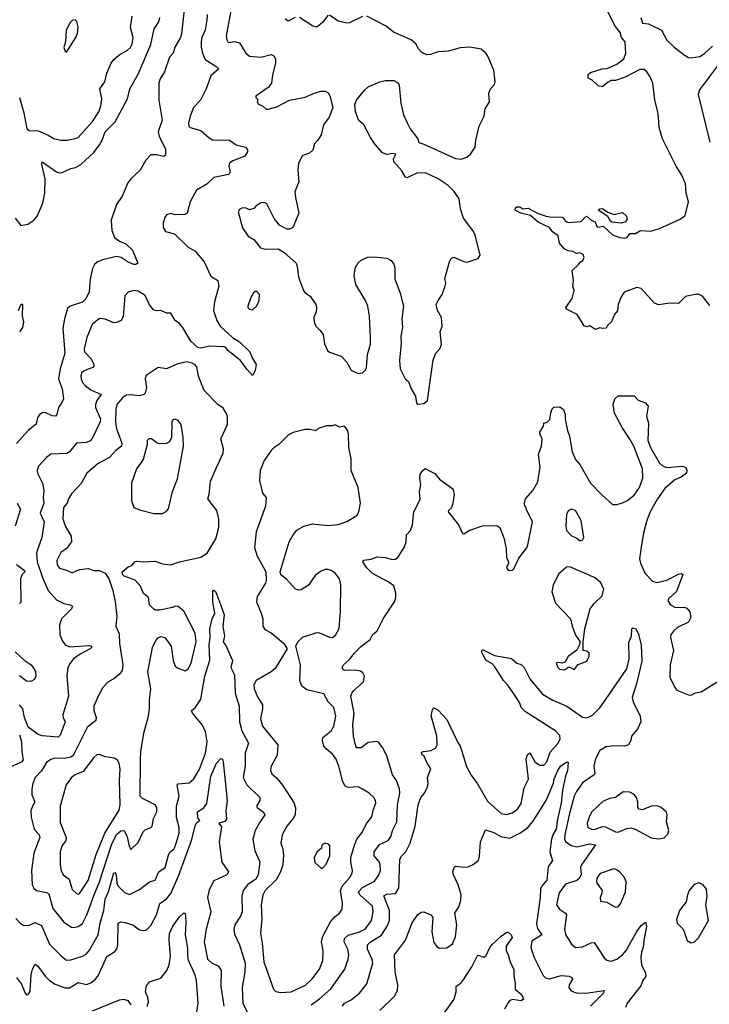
# Model space of a CAD drawing. Extents: x 1468344 to 1613994, y 525695 to 643861.
# Tile 421 of 427: x 1600407 to 1605232, y 625318 to 632209. Entities that reach past the tile are written whole.
import ezdxf

# ---------------------------------------------------------------- set-up
doc = ezdxf.new("R2010")
doc.units = 0

msp = doc.modelspace()

# ---------------------------------------------------------------- linework, layer by layer
at = {"layer": '0CON10XD'}
for points in [[(1601559.6, 632300.4), (1601539.8, 632110.2), (1601532.2, 632085), (1601493.1, 632016.9), (1601481.2, 631975), (1601454.1, 631945.9), (1601418.9, 631845), (1601390, 631795), (1601380.8, 631765), (1601379.1, 631645), (1601402.6, 631505), (1601374.4, 631425), (1601382.9, 631392.9), (1601426.9, 631305), (1601428, 631262), (1601415, 631252.7), (1601365, 631264.4), (1601325, 631262.5), (1601288.9, 631225), (1601250, 631155), (1601185, 631095.7), (1601163.4, 631066.6), (1601122.5, 630975), (1601084.5, 630915), (1601045.6, 630805), (1601050.6, 630735), (1601070.5, 630685), (1601105, 630658.9), (1601150.3, 630640.3), (1601195, 630595.7), (1601232.5, 630505), (1601220, 630495), (1601205, 630496.2), (1601165, 630512.9), (1601115.8, 630545.8), (1601085, 630552.7), (1600985, 630529.3), (1600948.3, 630511.7), (1600930, 630495), (1600915, 630467.5), (1600900, 630395), (1600892.5, 630305), (1600868.7, 630255), (1600845, 630231.4), (1600760, 630205), (1600741.7, 630188.3), (1600719.4, 630115), (1600709.1, 630050.9), (1600723.3, 629875), (1600688.9, 629765), (1600678.6, 629695), (1600704.2, 629625), (1600712.2, 629555), (1600700.6, 629529.4), (1600679.3, 629495), (1600667.5, 629445), (1600657.5, 629435), (1600635, 629436.7), (1600585, 629460.6), (1600565, 629457.1), (1600545, 629444.2), (1600531.9, 629425), (1600521.7, 629378.3), (1600466.3, 629333.7), (1600385, 629242)], [(1601885.4, 632284.6), (1601850.9, 632095), (1601855, 632067.5), (1601865, 632050), (1601913, 632057), (1601945, 632048.1), (1601988.9, 631975), (1602015, 631954.5), (1602095, 631947.3), (1602166.4, 631966.4), (1602185.4, 631955.4), (1602195.7, 631935), (1602196.7, 631905), (1602175, 631822.5), (1602169.2, 631765), (1602144.5, 631735.5), (1602060, 631675), (1602060, 631665), (1602071.7, 631651.7), (1602067.5, 631635), (1602077, 631617), (1602105, 631606.7), (1602132.3, 631582.3), (1602145, 631582), (1602205, 631599.2), (1602295, 631645.7), (1602405, 631666.9), (1602475, 631698), (1602515, 631708.8), (1602545, 631708.8), (1602565, 631696.7), (1602575.9, 631675.9), (1602598, 631595), (1602572.9, 631527.1), (1602533.3, 631473.3), (1602515, 631402.5), (1602493.3, 631365), (1602468.8, 631341.2), (1602456.9, 631295), (1602435, 631274.6), (1602383.8, 631256.2), (1602357.9, 631202.1), (1602352.2, 631155), (1602359.5, 631075), (1602332.5, 631005), (1602335.5, 630965), (1602360.8, 630855), (1602316.7, 630755), (1602295, 630743.8), (1602275, 630743.8), (1602225, 630771.2), (1602187.5, 630817.5), (1602135, 630920), (1602119.8, 630929.8), (1602095, 630927.1), (1602060, 630905), (1602045, 630887.5), (1602015, 630877.5), (1601990.5, 630890.5), (1601965, 630892.5), (1601945, 630881.2), (1601936.2, 630865), (1601965, 630752.5), (1602005, 630693.3), (1602045, 630670), (1602092.6, 630612.6), (1602125, 630602.9), (1602215, 630606), (1602255, 630582), (1602340, 630505), (1602348.6, 630485), (1602357.7, 630407.7), (1602391.2, 630315), (1602405, 630296.7), (1602438, 630275), (1602477.5, 630215), (1602482.9, 630195), (1602480.6, 630165), (1602464.3, 630125), (1602467.1, 630095), (1602478.8, 630065), (1602507.3, 630037.3), (1602528.8, 630005), (1602540.3, 629940.3), (1602560, 629895), (1602575, 629881.2), (1602655, 629853.3), (1602693.3, 629815), (1602725, 629756.7), (1602775, 629733.3), (1602805, 629737.5), (1602825, 629757.5), (1602833.9, 629776.1), (1602840.8, 629865), (1602860.9, 629939.1), (1602862.1, 629982.1), (1602853.3, 630135), (1602841.4, 630205), (1602827.1, 630245), (1602759.2, 630355), (1602746, 630415), (1602752, 630452), (1602756.2, 630475), (1602775, 630506.7), (1602795, 630526.2), (1602842.7, 630547.3), (1602885, 630550), (1602975, 630540), (1603005, 630523.3), (1603025, 630497.5), (1603031.2, 630475), (1603032, 630395), (1603069.4, 630295), (1603093.1, 630205), (1603081.5, 630115), (1603084.3, 630055), (1603074.4, 629995), (1603075.8, 629945), (1603062.9, 629825), (1603069.2, 629765), (1603104, 629695), (1603127.5, 629677.5), (1603145.8, 629625.8), (1603176.2, 629575), (1603182.5, 629525), (1603195, 629517.5)], [(1604673.8, 630316.2), (1604637, 630303), (1604615, 630270), (1604593.3, 630215), (1604589.5, 630170.5), (1604567.5, 630145), (1604547.5, 630095), (1604520, 630070), (1604509.3, 630050.7), (1604485, 630047.5), (1604465, 630052.5), (1604435, 630041.2), (1604395, 630067.5), (1604375, 630060), (1604357, 630067), (1604307.5, 630145), (1604233, 630183), (1604227.5, 630195), (1604272, 630258), (1604286.7, 630315), (1604277.5, 630345), (1604282.5, 630385), (1604272.5, 630455), (1604317.5, 630495), (1604327, 630513), (1604347.5, 630525), (1604356, 630544), (1604348.8, 630565), (1604325, 630576.7), (1604303, 630573), (1604277.7, 630587.7), (1604245, 630592.5), (1604216.4, 630606.4), (1604184.3, 630645), (1604175, 630696.7), (1604135, 630724.2), (1604114.3, 630754.3), (1604035, 630792.9), (1603979.7, 630839.7), (1603912.5, 630855), (1603873.3, 630875), (1603876.4, 630893.6), (1603885, 630900), (1603905, 630898.8), (1603926.4, 630886.4), (1603965, 630890.8), (1604035, 630852), (1604090, 630835), (1604115, 630828.6), (1604205, 630827.5), (1604225, 630800), (1604245, 630790), (1604335, 630796.7), (1604365, 630830), (1604375, 630833.8), (1604405.9, 630805.9), (1604433.9, 630793.9), (1604445, 630762.5), (1604455, 630757.5), (1604490, 630765), (1604554.5, 630704.5), (1604604.6, 630684.6), (1604635, 630680), (1604655.8, 630684.2), (1604675, 630712.5), (1604715, 630712.5), (1604750, 630735), (1604821.7, 630728.3), (1604883, 630747), (1605026.8, 630813.2), (1605061.7, 630838.3), (1605086, 630935), (1605070.6, 630995), (1605065, 631060), (1605040.2, 631120.2), (1604998.9, 631185), (1604904.4, 631375), (1604880.7, 631455), (1604876.1, 631523.9), (1604872, 631565), (1604850.5, 631645), (1604836.8, 631765), (1604818.5, 631808.5), (1604794.8, 631844.8), (1604775, 631861.5), (1604745, 631861.2), (1604643.9, 631806.1), (1604575, 631784.3), (1604545, 631783.8), (1604519.2, 631770.8), (1604485, 631740), (1604455, 631747.5), (1604412.5, 631785), (1604385, 631800), (1604383.3, 631825), (1604400.5, 631839.5), (1604482.5, 631865), (1604515, 631867.1), (1604585, 631898.1), (1604633.1, 631935), (1604648.5, 631975), (1604643.1, 632055), (1604617.9, 632085), (1604608.8, 632118.8), (1604573.5, 632163.5), (1604521.2, 632265)], [(1600375, 630820), (1600415, 630768.8), (1600462.7, 630777.3), (1600504.5, 630805.5), (1600530, 630835), (1600567.5, 630925), (1600582, 630995), (1600585.5, 631094.5), (1600561.1, 631195), (1600563.3, 631215), (1600664.7, 631144.7), (1600685, 631136.5), (1600705, 631138.9), (1600765, 631167.8), (1600796.2, 631173.8), (1600834.2, 631195), (1600925, 631279.1), (1600966.1, 631333.9), (1600984.8, 631365.2), (1601005.2, 631424.8), (1601075.2, 631494.8), (1601161.1, 631655), (1601177.3, 631725), (1601235, 631828.1), (1601323.1, 632035), (1601348.6, 632145), (1601381.2, 632195), (1601386.7, 632225)], [(1601717.8, 632245), (1601715.4, 632205), (1601704, 632136), (1601681.5, 632085), (1601675.5, 632055), (1601676.2, 632016.2), (1601685.4, 631975.4), (1601705, 631931.4), (1601778.9, 631885), (1601799.2, 631865), (1601744.7, 631815.3), (1601711.9, 631725), (1601670.8, 631645), (1601623.8, 631595), (1601598.8, 631535), (1601586.7, 631485), (1601590, 631465), (1601600, 631455), (1601675, 631433.3), (1601732.1, 631382.1), (1601755, 631369.2), (1601875, 631365.7), (1601922.4, 631332.4), (1601987.1, 631317.1), (1601999.5, 631299.5), (1602001.2, 631285), (1601981.2, 631255), (1601897.6, 631222.4), (1601874.5, 631205.5), (1601869.2, 631185), (1601880, 631145), (1601870, 631125), (1601764.7, 631105.3), (1601715, 631058.5), (1601643.7, 631016.3), (1601598.8, 630935), (1601578.8, 630855), (1601565, 630846.7), (1601495, 630843.3), (1601465, 630853.3), (1601435, 630842.5), (1601422.5, 630825), (1601410, 630785), (1601410, 630755), (1601426.4, 630726.4), (1601490.5, 630710.5), (1601586.2, 630616.2), (1601635, 630590), (1601698.5, 630515), (1601743.8, 630415), (1601793.6, 630383.6), (1601799.2, 630345), (1601768.9, 630235), (1601762.1, 630175), (1601785.3, 630105), (1601810.4, 630065), (1601865, 630012.1), (1601895, 629985.4), (1601944.4, 629955), (1602018, 629885), (1602033.2, 629843.2), (1602061.2, 629795), (1602054.2, 629755), (1602035, 629720), (1601995, 629762.9), (1601951.5, 629825), (1601886.4, 629876.4), (1601862.5, 629895), (1601850, 629915), (1601835, 629920.6), (1601734.6, 629925.4), (1601675, 629910.9), (1601652.7, 629915), (1601605, 629958.2), (1601545, 630057.8), (1601525, 630083.1), (1601494.4, 630105), (1601465, 630156), (1601435, 630155.8), (1601395, 630174), (1601365, 630170.8), (1601345, 630176), (1601315, 630213.8), (1601285, 630280), (1601235, 630308.6), (1601205, 630312.9), (1601165, 630301.4), (1601143.4, 630276.6), (1601129.8, 630130.2), (1601116.4, 630103.6), (1601085, 630088.9), (1601065, 630086.7), (1601005, 630112.9), (1600965, 630117.5), (1600913.5, 630075), (1600876.1, 629983.9), (1600857.7, 629905), (1600860.9, 629885), (1600906.3, 629836.4), (1600924.4, 629795.6), (1600925.4, 629784.6), (1600918, 629775), (1600885, 629762.8), (1600857.2, 629752.8), (1600841, 629739), (1600834.1, 629715.9), (1600835.9, 629695), (1600845, 629670.6), (1600866.5, 629646.5), (1600905, 629618.8), (1600975.6, 629585.6), (1600945.6, 629545), (1600936.7, 629515), (1600938.1, 629495), (1600972.1, 629415), (1600970, 629395), (1600912.9, 629277.1), (1600899.2, 629260.8), (1600875, 629251.2), (1600803.6, 629246.4), (1600754.2, 629185), (1600736.4, 629173.6), (1600625, 629167.5), (1600595, 629145.7), (1600538.2, 629085), (1600529.1, 629055), (1600531.8, 629035), (1600566.8, 628965), (1600574.6, 628914.6), (1600570, 628865), (1600574.6, 628825), (1600551.1, 628755), (1600577.4, 628695), (1600562.3, 628585), (1600530.9, 628499.1), (1600525.4, 628475), (1600529.2, 628415), (1600565.6, 628305.6), (1600605.5, 628215), (1600665, 628149.1), (1600715, 628123.6), (1600760, 628115), (1600775.8, 628105), (1600768.1, 628085), (1600700, 628015), (1600684.4, 627975), (1600687.1, 627905), (1600703.8, 627863.8), (1600725.7, 627835), (1600755, 627819.2), (1600895, 627828.6), (1600910, 627825), (1600910, 627815), (1600900, 627805), (1600830.7, 627769.3), (1600784.1, 627735.9), (1600758.9, 627705), (1600744, 627675), (1600737.4, 627617.4), (1600748.9, 627475), (1600709.5, 627345), (1600711.9, 627325), (1600726, 627295), (1600688.9, 627201.1), (1600675, 627188.9), (1600565, 627196.2), (1600535.3, 627205.3), (1600466.7, 627256.7), (1600441.4, 627325), (1600429.2, 627385), (1600405.8, 627415)], [(1600406.2, 631665), (1600436.8, 631556.8), (1600455.7, 631445.7), (1600474.4, 631434.4), (1600535, 631430.6), (1600605, 631402.2), (1600645, 631378.5), (1600695, 631365.5), (1600740, 631365), (1600795, 631376.9), (1600815, 631385.8), (1600834.4, 631405), (1600915, 631496.9), (1600961.5, 631565), (1600974.6, 631605.4), (1600980.9, 631655), (1600966.7, 631725), (1601002.5, 631775), (1601017.5, 631835), (1601046.1, 631903.9), (1601065, 631930), (1601099.7, 631960.3), (1601161.2, 631995), (1601181.9, 632015), (1601192.8, 632037.2), (1601199.5, 632085), (1601181.9, 632155), (1601194.3, 632234.3)], [(1600735, 631982.5), (1600800, 632085), (1600811.1, 632115), (1600815, 632160), (1600806, 632196), (1600795, 632207.5), (1600775, 632202.5), (1600760.7, 632189.3), (1600731.2, 632135), (1600726.7, 632055), (1600716.7, 632015), (1600725, 631990), (1600735, 631982.5)], [(1602335, 632224), (1602285, 632198.8), (1602265, 632216.2)], [(1602565, 632240), (1602525, 632188.8), (1602485, 632156.7), (1602457.5, 632165), (1602365, 632224)], [(1602805, 632232.5), (1602715, 632186.7), (1602695, 632183.8), (1602635, 632198.8), (1602575, 632240)], [(1603195, 629517.5), (1603235, 629522.5), (1603260, 629545), (1603300.3, 629829.7), (1603319.2, 629875), (1603346, 629905), (1603358, 629935), (1603347.5, 630025), (1603362.5, 630065), (1603358, 630125), (1603330, 630175), (1603321.2, 630215), (1603334, 630245), (1603362, 630285), (1603384.1, 630345.9), (1603388, 630365), (1603382.3, 630397.7), (1603413.8, 630515), (1603425, 630537.5), (1603445, 630546.7), (1603515, 630516), (1603538.3, 630511.7), (1603615, 630537.5), (1603628, 630562), (1603593.2, 630703.2), (1603576.9, 630735), (1603510.7, 630820.7), (1603491.8, 630885), (1603481.1, 630955), (1603447.3, 631007.3), (1603405, 631048.1), (1603335, 631094.4), (1603245, 631136.9), (1603185.8, 631134.2), (1603115, 631102.5), (1603105, 631107.5), (1603080.5, 631150.5), (1603024.2, 631215), (1603022.5, 631235), (1603038.3, 631268.3), (1603015, 631272.9), (1602975, 631266.4), (1602945, 631276.7), (1602894.6, 631335), (1602861.1, 631385), (1602815, 631473.8), (1602776.7, 631505), (1602755.8, 631565.8), (1602751.2, 631615), (1602764.2, 631645.8), (1602818.1, 631715), (1602845, 631738.5), (1602926.7, 631775), (1602964.2, 631784.2), (1603023.9, 631783.9), (1603049.5, 631769.5), (1603061.7, 631751.7), (1603072.2, 631625), (1603092.8, 631542.8), (1603117.6, 631487.6), (1603138.8, 631445), (1603192, 631375), (1603198.8, 631348.8), (1603235, 631339.2), (1603455, 631236.9), (1603495, 631233.3), (1603535, 631247.1), (1603561.1, 631268.9), (1603592.3, 631317.7), (1603597.1, 631365), (1603621.5, 631465), (1603655.7, 631535), (1603664, 631585), (1603694, 631635), (1603688.8, 631695), (1603701.2, 631725), (1603728.8, 631755), (1603734, 631775), (1603724.4, 631855), (1603682, 631955), (1603669.2, 631975), (1603635, 632003.1), (1603555, 632016.4), (1603488.7, 632011.3), (1603405, 631989.2), (1603335, 631983.8), (1603280, 631965), (1603255, 631964.2), (1603219.5, 631979.5), (1603196.2, 632005), (1603179.3, 632039.3), (1603145, 632067.5), (1603023, 632123), (1602970, 632165), (1602835, 632234.3)], [(1604753.3, 632225), (1604764.2, 632184.2), (1604805, 632180), (1604896, 632135), (1604935.5, 632065), (1604985, 632018.1), (1605055, 631962.5), (1605085, 631945.6), (1605105, 631941.9), (1605165, 631951.4), (1605197.8, 631972.2), (1605255, 632023.3)], [(1605302, 631905), (1605162.6, 631717.4), (1605153.9, 631685), (1605235, 631351.2)], [(1604615, 630784.3), (1604551.9, 630791.9), (1604540, 630800), (1604521.7, 630831.7), (1604453.8, 630875), (1604465, 630885.8), (1604485, 630887.5), (1604521.4, 630861.4), (1604565, 630845.6), (1604625, 630860), (1604652, 630835), (1604657.5, 630812.5), (1604646.1, 630793.9), (1604615, 630784.3)], [(1602035, 630177.5), (1602065, 630206.7), (1602082.5, 630245), (1602083.8, 630285), (1602065, 630306.7), (1602055, 630307.5), (1602043, 630297), (1602023.8, 630265), (1602003.3, 630205), (1602003.9, 630193.9), (1602015, 630182.5), (1602035, 630177.5)], [(1605235, 630210), (1605184.3, 630274.3), (1605155, 630288), (1605142.3, 630287.7), (1605065, 630272), (1605015, 630224), (1604955, 630225.8), (1604875, 630214.2), (1604848.8, 630225), (1604755, 630328.8), (1604725, 630333.8), (1604673.8, 630316.2)], [(1600397.5, 630175), (1600415, 630212.5), (1600425, 630220), (1600427.5, 630215), (1600423.9, 630136.1), (1600432.5, 630095), (1600426.2, 630055), (1600406, 630024)], [(1600785.6, 625855.6), (1600815, 625861.8), (1600845, 625882.5), (1600877.6, 625945), (1600926.6, 626085), (1600965.7, 626175), (1601049.1, 626435), (1601085, 626505.4), (1601115, 626533.2), (1601135, 626535.4), (1601140.7, 626530.7), (1601159.5, 626489.5), (1601171.9, 626425), (1601185, 626402.5), (1601235, 626450), (1601270, 626525), (1601285, 626538.1), (1601325, 626554.4), (1601334.4, 626565.6), (1601341.8, 626618.2), (1601365.6, 626665), (1601367.1, 626695), (1601354.3, 626714.3), (1601265, 626758.2), (1601250.7, 626775), (1601251.8, 627028.2), (1601253.6, 627086.4), (1601274.6, 627215), (1601307.1, 627335), (1601314.4, 627385), (1601314.4, 627445.6), (1601324.2, 627525), (1601303.8, 627645), (1601335.8, 627815), (1601360, 627865), (1601375.9, 627884.1), (1601395, 627892), (1601423.3, 627885), (1601466.9, 627825), (1601480, 627725), (1601495, 627685.8), (1601515, 627671.1), (1601565, 627652.5), (1601585.8, 627665), (1601605.3, 627704.7), (1601640.8, 627855), (1601634.6, 627915), (1601555, 628068.8), (1601515, 628102), (1601495, 628103.8), (1601476.4, 628096.4), (1601385, 628076.2), (1601355, 628076.7), (1601345, 628083.3), (1601314, 628115), (1601307.1, 628165), (1601272.7, 628192.7), (1601252.5, 628245), (1601215, 628286.2), (1601137.5, 628315), (1601126.4, 628326.4), (1601123.8, 628345), (1601165, 628379.2), (1601191.2, 628388.8), (1601212.5, 628415), (1601225, 628420), (1601275, 628413.8), (1601355, 628418.6), (1601405, 628400), (1601465, 628393.8), (1601525, 628414), (1601675, 628447.1), (1601717.5, 628475), (1601780, 628575), (1601799.2, 628655), (1601799.1, 628715), (1601785.5, 628775), (1601722.9, 628855), (1601733.3, 628885), (1601740.6, 628979.4), (1601782.9, 629075), (1601830, 629175), (1601833.8, 629205), (1601814, 629275), (1601860.8, 629375), (1601860.8, 629425), (1601855, 629447.5), (1601829.5, 629489.5), (1601793.3, 629515), (1601698, 629615), (1601657.5, 629715), (1601645, 629780), (1601634.3, 629794.3), (1601612.5, 629805), (1601575, 629814), (1601505, 629798), (1601435, 629765.8), (1601375, 629775.8), (1601290.6, 629719.4), (1601284, 629696), (1601293.1, 629635), (1601285.5, 629595), (1601275.8, 629585), (1601245, 629575.7), (1601185, 629584.5), (1601155, 629580.5), (1601125, 629562.2), (1601086.2, 629515), (1601079.7, 629485), (1601077.6, 629395), (1601084, 629345), (1601094.7, 629315), (1601120.9, 629245), (1601118.1, 629225), (1601080, 629195), (1601035, 629145.8), (1600955, 629104.2), (1600876.9, 629035), (1600836.1, 628963.9), (1600768.3, 628891.7), (1600747.1, 628855), (1600740, 628825), (1600713.1, 628795), (1600707.5, 628715), (1600725.8, 628665.8), (1600767.1, 628595), (1600770, 628555), (1600735, 628508), (1600695, 628480.8), (1600665.6, 628424.4), (1600669.4, 628395), (1600685, 628370), (1600735, 628357.1), (1600775, 628338.6), (1600825, 628360.8), (1600885, 628369.2), (1600925, 628353.1), (1600966.1, 628353.9), (1601005, 628336.2), (1601032.3, 628292.3), (1601058, 628215), (1601074.4, 628134.4), (1601085.8, 628035), (1601080.5, 627965), (1601102, 627912), (1601103.9, 627843.9), (1601128.9, 627695), (1601122.9, 627655), (1601103.2, 627626.8), (1601065, 627596), (1601025.7, 627574.3), (1600989.2, 627535), (1600955, 627473.8), (1600926.5, 627405), (1600924.5, 627375), (1600941.2, 627325), (1600940.5, 627305), (1600879.5, 627255), (1600781.4, 627058.6), (1600765, 627047.2), (1600717.8, 627037.8), (1600655, 627040.4), (1600625, 627031.8), (1600595, 627009.5), (1600558.2, 626951.8), (1600514.6, 626905.4), (1600497.6, 626862.4), (1600490.9, 626825), (1600492.7, 626785), (1600512.5, 626735), (1600499.8, 626710.2), (1600485.6, 626675), (1600487, 626627), (1600508.1, 626545), (1600542.5, 626505), (1600548.7, 626485), (1600505.4, 626375), (1600488.2, 626255), (1600493.5, 626153.5), (1600505, 626131.4), (1600523.9, 626113.9), (1600595, 626101.2), (1600610.8, 626090.8), (1600638.5, 625988.5), (1600715, 625892.2), (1600768.3, 625858.3), (1600785.6, 625855.6)], [(1602445.5, 625315), (1602503.2, 625356.8), (1602582.7, 625427.3), (1602680.5, 625565), (1602705.4, 625635), (1602708.5, 625665), (1602702.7, 625705), (1602676.9, 625755), (1602680.3, 625779.7), (1602705, 625802.3), (1602785, 625825.9), (1602824.4, 625845), (1602868.5, 625905), (1602880, 625965), (1602874.7, 626004.7), (1602786.5, 626085), (1602778.2, 626105), (1602805, 626135.3), (1602889.5, 626180.5), (1602915.4, 626215), (1602930, 626255), (1602929.6, 626295), (1602921.5, 626315), (1602887.8, 626357.8), (1602886.7, 626385), (1602925, 626435.4), (1602984.5, 626465), (1603005.3, 626494.7), (1603015.4, 626535), (1603046.4, 626595), (1603050.7, 626715), (1603065.9, 626795), (1603063.3, 626825), (1603043.7, 626883.6), (1603014.1, 626924.1), (1602975, 627058), (1602945, 627116.2), (1602919.7, 627149.7), (1602905, 627157.1), (1602845, 627150), (1602795, 627112), (1602765, 627112.5), (1602759.2, 627125), (1602741.9, 627195), (1602737.1, 627275), (1602746.3, 627356.3), (1602724.4, 627475.6), (1602730, 627495), (1602745, 627514), (1602811.9, 627575), (1602818.9, 627615), (1602807.8, 627637.8), (1602790.2, 627650.2), (1602755, 627656.5), (1602683.3, 627653.3), (1602670, 627660), (1602664, 627675), (1602671.2, 627695), (1602715, 627730.8), (1602748.5, 627775), (1602790.9, 627819.1), (1602858.9, 627871.1), (1602875.7, 627904.3), (1602907.9, 627932.1), (1602950, 628015), (1603030, 628135), (1603038.9, 628165), (1603038.9, 628195), (1603025, 628245.8), (1602985.4, 628275.4), (1602875, 628334), (1602835, 628372), (1602806.7, 628415), (1602815, 628426.2), (1602865, 628434), (1602905, 628449.2), (1602964, 628446), (1603015, 628430.8), (1603035.8, 628434.2), (1603053.3, 628445), (1603095.8, 628514.2), (1603110, 628555), (1603114, 628605), (1603140, 628635), (1603156, 628675), (1603164, 628765), (1603209.3, 628850.7), (1603203.3, 628905), (1603214.2, 628955), (1603205.8, 628995), (1603208, 629025), (1603225, 629052.5), (1603243, 629067), (1603270, 629055), (1603312.3, 629032.3), (1603345, 628993.8), (1603437.5, 628925), (1603446.2, 628885), (1603436.2, 628825), (1603427.5, 628792.5), (1603406.7, 628775), (1603404.4, 628765), (1603476.7, 628675), (1603505, 628612.5), (1603515, 628610), (1603555, 628637.5), (1603645, 628666.7), (1603745, 628670), (1603765.8, 628655.8), (1603796.7, 628575), (1603810, 628505), (1603813.8, 628445), (1603826.7, 628415), (1603827.5, 628405), (1603812.5, 628375), (1603825, 628357.5), (1603835, 628353.8), (1603855, 628356.7), (1603863.3, 628365), (1603899.1, 628440.9), (1603955, 628513.8), (1603962.9, 628535), (1603993.8, 628695), (1603950, 628785), (1603950, 628795), (1603940, 628805), (1603937.5, 628825), (1603946.7, 628855), (1603996.1, 628913.9), (1604032.5, 628975), (1604039.3, 629020.7), (1604047.5, 629075), (1604037.5, 629165), (1604056.4, 629223.6), (1604063.3, 629275), (1604047.5, 629305), (1604047, 629323), (1604072.5, 629365), (1604073.6, 629386.4), (1604097, 629393), (1604115, 629410), (1604123, 629457), (1604133.3, 629486.7), (1604143, 629497), (1604185, 629500), (1604211.7, 629481.7), (1604223.3, 629445), (1604223.9, 629413.9), (1604240, 629335), (1604254.2, 629295), (1604271.4, 629185), (1604295, 629131.2), (1604325.5, 629095.5), (1604400, 628965), (1604480.9, 628880.9), (1604555, 628816.7), (1604585, 628816.2), (1604625, 628827.5), (1604655, 628842.9), (1604705, 628881.9), (1604742.2, 628935), (1604767.6, 629002.4), (1604763.6, 629065), (1604704.6, 629224.6), (1604675, 629274.2), (1604621.8, 629355), (1604569.2, 629455), (1604560, 629515), (1604571.2, 629555), (1604594.1, 629575.9), (1604706.1, 629576.1), (1604735, 629547.5), (1604785, 629527.5), (1604804.2, 629505), (1604792.5, 629435), (1604806.5, 629385), (1604801.1, 629265), (1604819.5, 629215), (1604882.5, 629105), (1604905, 629087.5), (1604935, 629075.8), (1605045, 629083.3), (1605067.5, 629075), (1605073.3, 629055), (1605072.5, 629035), (1605035, 629008), (1604990.3, 628989.7), (1604921.1, 628928.9), (1604870, 628855), (1604818.9, 628765), (1604795.6, 628705), (1604771.1, 628615), (1604757.8, 628535), (1604744, 628436), (1604749.6, 628405), (1604783.3, 628333.3), (1604835, 628280), (1604865, 628270.8), (1604935, 628285.6), (1605015, 628329.5), (1605035, 628334.2), (1605046.7, 628326.7), (1605002.9, 628207.1), (1604946.2, 628155), (1604942.3, 628142.3), (1604960, 628115), (1604995, 628096), (1605055, 628097.5), (1605075, 628091.2), (1605095.8, 628065), (1605102, 628025), (1605087.1, 627992.9), (1605010, 627955), (1604980.3, 627929.7), (1604962.5, 627905), (1604960, 627885), (1604981.1, 627795), (1604956.8, 627693.2), (1604955, 627607.5), (1604990, 627535), (1605005, 627517.5), (1605085, 627483.8), (1605105, 627481.2), (1605135, 627498.8), (1605175, 627506.2), (1605211.2, 627528.8), (1605297.3, 627582.7)], [(1601345, 628753.3), (1601405, 628754.3), (1601432.2, 628767.8), (1601448.1, 628785), (1601475, 628907.5), (1601510.8, 628995), (1601552.1, 629225), (1601551.2, 629285), (1601536.4, 629375), (1601515, 629402.9), (1601495, 629414.3), (1601479.4, 629410.6), (1601470, 629395), (1601468.6, 629285), (1601455, 629253.8), (1601435, 629243.8), (1601385, 629240), (1601367.5, 629245), (1601330, 629275), (1601310, 629275), (1601297.5, 629265), (1601298.8, 629235), (1601270, 629130), (1601224.5, 629065), (1601190, 628965), (1601188, 628845), (1601206.2, 628795), (1601245, 628778.6), (1601345, 628753.3)], [(1602231.9, 625401.9), (1602305, 625404.5), (1602407, 625453), (1602454.1, 625495.9), (1602505.2, 625564.8), (1602527.9, 625625), (1602529.1, 625695), (1602517.9, 625755), (1602526.8, 625795), (1602582.1, 625895), (1602615, 625933.1), (1602644, 625955), (1602662.5, 625985), (1602665.5, 626025), (1602652.4, 626115), (1602663.3, 626145), (1602717.5, 626205), (1602732.7, 626235), (1602735.4, 626255), (1602724, 626314), (1602724.6, 626345), (1602748.1, 626431.9), (1602765.3, 626474.7), (1602801.4, 626518.6), (1602835, 626585.8), (1602870.6, 626629.4), (1602881.8, 626685), (1602897.3, 626725), (1602895.5, 626745), (1602885, 626765.8), (1602852, 626795), (1602804.6, 626824.6), (1602775, 626839.4), (1602705, 626834.4), (1602685, 626844.2), (1602667.9, 626875), (1602640, 626985), (1602617.9, 627037.9), (1602595, 627069.6), (1602550.4, 627105), (1602535.4, 627125), (1602525.6, 627165), (1602528.6, 627185), (1602585, 627231.1), (1602605.4, 627265), (1602618.2, 627335), (1602605.5, 627395), (1602565.3, 627435.3), (1602535, 627490.5), (1602415, 627520), (1602380.6, 627545), (1602367.3, 627585), (1602371.5, 627695), (1602338.8, 627825), (1602352, 627855), (1602385, 627888.6), (1602485, 627919.4), (1602505, 627917.8), (1602575, 627886.9), (1602595, 627885.6), (1602617.3, 627902.7), (1602641.1, 627948.9), (1602651.1, 628068.9), (1602652.5, 628255), (1602643.1, 628295), (1602614.6, 628334.6), (1602586, 628355), (1602565, 628360.9), (1602545, 628360.4), (1602515, 628349.1), (1602475, 628319.4), (1602427.4, 628252.6), (1602375, 628218.8), (1602356.1, 628216.1), (1602335, 628226.2), (1602273.2, 628293.2), (1602233.3, 628325), (1602230, 628345), (1602292.9, 628555), (1602319.2, 628605), (1602345, 628637.5), (1602395, 628665.6), (1602455, 628680), (1602565, 628669.2), (1602635, 628675.6), (1602695, 628697.5), (1602765, 628738.8), (1602780, 628765), (1602790.8, 628825), (1602775.8, 628934.2), (1602725.8, 629055), (1602726.9, 629135), (1602709.4, 629215), (1602707.3, 629307.3), (1602701.7, 629331.7), (1602685, 629360), (1602675, 629363.8), (1602645, 629358), (1602615, 629373.3), (1602593.6, 629366.4), (1602552.3, 629367.7), (1602495, 629347.5), (1602479.3, 629330.7), (1602440, 629340), (1602405, 629340), (1602320.2, 629319.8), (1602287.2, 629302.8), (1602220, 629235), (1602185, 629213.8), (1602165, 629193.8), (1602117.1, 629125), (1602090, 629055), (1602085.5, 628985), (1602104.4, 628895), (1602130.8, 628865), (1602126.7, 628805), (1602060.8, 628625), (1602049.2, 628515), (1602068, 628455), (1602095.6, 628405.6), (1602128, 628345), (1602132, 628285), (1602126, 628265), (1602068.3, 628171.7), (1602062.5, 628135), (1602096.9, 628055), (1602106.9, 628015), (1602108.1, 627965), (1602122.2, 627942.2), (1602165, 627916.9), (1602253.3, 627845), (1602277.5, 627805), (1602195, 627668), (1602166, 627645), (1602060.6, 627585), (1602043.8, 627555), (1602048.2, 627525), (1602070.4, 627470.4), (1602105.6, 627415), (1602105.6, 627385), (1602091.9, 627315), (1602104.4, 627265), (1602213.1, 627135), (1602207.2, 627062.8), (1602166.2, 626985), (1602162.3, 626957.7), (1602171.2, 626931.2), (1602203.8, 626903.8), (1602245, 626852), (1602326.4, 626725), (1602337.2, 626692.8), (1602333, 626647), (1602324, 626626), (1602276.7, 626565), (1602242.2, 626505), (1602234, 626445), (1602247.1, 626407.1), (1602252.4, 626362.4), (1602248.8, 626295), (1602232.2, 626245), (1602201.1, 626188.9), (1602124.6, 626115), (1602107.4, 626082.6), (1602096.2, 626015), (1602100.4, 625915), (1602090.4, 625815), (1602103.1, 625745), (1602114.6, 625615), (1602182, 625425), (1602198.8, 625408.8), (1602231.9, 625401.9)], [(1600388.1, 628825), (1600413.1, 628783.1), (1600375.8, 628664.2)], [(1604335, 628563.8), (1604345, 628567.5), (1604353.3, 628585), (1604335.6, 628705), (1604295, 628774.2), (1604265, 628784), (1604245, 628771.2), (1604233.2, 628746.8), (1604227.1, 628665), (1604232.9, 628635), (1604265, 628598.8), (1604305, 628580), (1604322.5, 628565), (1604335, 628563.8)], [(1600385, 628396.9), (1600441.4, 628355), (1600442.5, 628345), (1600423, 628327), (1600411.3, 628295), (1600415, 628132.5), (1600406.1, 628123.9)], [(1604215, 627660), (1604233.3, 627666.7), (1604245, 627677.5), (1604255, 627677.5), (1604285, 627662.5), (1604315, 627697.5), (1604375, 627720), (1604390, 627755), (1604390, 627775), (1604375, 627790), (1604350, 627795), (1604350, 627855), (1604361.2, 627945), (1604398.8, 628085), (1604425, 628123.3), (1604482.3, 628177.7), (1604494.2, 628225), (1604471.3, 628271.3), (1604433.2, 628303.2), (1604255, 628380), (1604233, 628377), (1604179.5, 628330.5), (1604138, 628255), (1604130, 628205), (1604156.2, 628125), (1604261.2, 628015), (1604272, 627965), (1604295, 627902.5), (1604327.5, 627855), (1604321.7, 627828.3), (1604303.6, 627796.4), (1604245, 627752.5), (1604224, 627716), (1604205, 627706.2), (1604175, 627710), (1604160, 627705), (1604172.5, 627675), (1604183.9, 627663.9), (1604215, 627660)], [(1601515.3, 626815), (1601507.6, 626852.4), (1601515, 626861.9), (1601591.9, 626868.1), (1601624.8, 626895.2), (1601665, 626964.4), (1601706, 627076), (1601718.2, 627155), (1601706.6, 627225), (1601685, 627272.2), (1601616, 627355), (1601608.8, 627375), (1601635, 627393.3), (1601675, 627453.3), (1601701.2, 627615), (1601736.1, 627726.1), (1601731.8, 627835), (1601740.5, 627885), (1601737.3, 627945), (1601752.9, 628015), (1601772.9, 628055), (1601758.5, 628135), (1601758.3, 628211.7), (1601765, 628217.5), (1601777.3, 628207.3), (1601802.8, 628142.8), (1601836.9, 628045), (1601827.5, 627965), (1601838.5, 627895), (1601831.2, 627855), (1601849.8, 627829.8), (1601895.7, 627725), (1601884, 627675), (1601908.5, 627625), (1601913.8, 627495), (1601943.1, 627405), (1601943.5, 627295), (1601961.7, 627231.7), (1602006.5, 627145), (1601984.7, 627075.3), (1601983.2, 626985), (1601970, 626905), (1601995.4, 626855), (1602086.5, 626765), (1602086.7, 626745), (1602064, 626705), (1602068.8, 626695), (1602109.2, 626665), (1602120.8, 626645), (1602086.9, 626593.1), (1602053.1, 626535), (1602037.3, 626475), (1602052.7, 626392.7), (1602087.3, 626315), (1602075.3, 626225), (1602058.4, 626195), (1602000, 626155), (1601970.5, 626115), (1601961.8, 626075), (1601963.9, 625965), (1601952.1, 625935), (1601911.8, 625875), (1601903.8, 625845), (1601909.1, 625809.1), (1601943.8, 625735), (1601983.9, 625605), (1601982.9, 625545), (1601963.2, 625435), (1601967.7, 625325), (1602005, 625248.8)], [(1602665.7, 625305), (1602680, 625325), (1602725, 625349.1), (1602783.9, 625396.1), (1602835, 625461.2), (1602878.2, 625605), (1602872.7, 625632.7), (1602839.6, 625705), (1602840, 625735), (1602857.7, 625752.3), (1602937.2, 625802.8), (1602977.5, 625865), (1602993.4, 625905), (1602993.6, 625975), (1602953.8, 626076.2), (1602975, 626087.8), (1603035, 626093.1), (1603059.3, 626130.7), (1603067.5, 626335), (1603077.1, 626355), (1603108.5, 626385), (1603139.1, 626445), (1603174.6, 626565), (1603194.6, 626715), (1603214.4, 626765), (1603238.1, 626795), (1603260, 626840), (1603264.5, 626865), (1603260, 626905), (1603283.8, 626965), (1603256.9, 627006.9), (1603236.7, 627055), (1603222.5, 627065), (1603218.3, 627081.7), (1603231.7, 627088.3), (1603285, 627094.2), (1603317.1, 627112.9), (1603326.5, 627133.5), (1603325, 627197.5), (1603286.4, 627336.4), (1603295, 627380), (1603305, 627392.5), (1603335, 627376.7), (1603395, 627311.2), (1603468.9, 627155), (1603488.9, 627125), (1603497.4, 627097.4), (1603532.2, 626982.2), (1603565, 626922.9), (1603610.4, 626860.4), (1603678.7, 626738.7), (1603775, 626653.2), (1603813.7, 626646.4), (1603851.8, 626658.2), (1603890, 626685), (1603915.9, 626724.1), (1603936.6, 626833.4), (1603965.6, 626894.4), (1603951.4, 627035), (1603960, 627065), (1603975, 627077.5), (1604013.3, 627013.3), (1604045, 626991.1), (1604075, 626991.9), (1604094.3, 627015), (1604117.5, 627082.5), (1604174.4, 627145), (1604187.3, 627175), (1604185, 627200), (1604158.8, 627228.8), (1604009.2, 627325), (1603945, 627365.7), (1603915.7, 627395), (1603905.6, 627425), (1603874.6, 627474.6), (1603821.4, 627551.4), (1603790.8, 627585), (1603730.5, 627680.5), (1603711.7, 627701.7), (1603675, 627721.2), (1603662.5, 627735), (1603637.5, 627785), (1603645, 627802.5), (1603729.5, 627759.5), (1603848.8, 627738.8), (1603885, 627706.7), (1603915, 627696), (1603936.9, 627675), (1603976, 627596), (1604065, 627488.1), (1604136.3, 627446.3), (1604235, 627405.4), (1604345, 627328), (1604375, 627323.3), (1604415, 627340.8), (1604465, 627392.8), (1604508.9, 627455), (1604654, 627666), (1604671.6, 627735), (1604668.2, 627851.8), (1604687.5, 627895), (1604690, 627945), (1604696.2, 627953.8), (1604715, 627948), (1604733.3, 627915), (1604754, 627835), (1604758.7, 627718.7), (1604725, 627570), (1604691.8, 627465), (1604699.6, 627435), (1604747.8, 627335), (1604753.3, 627295), (1604731.5, 627248.5), (1604688, 627195), (1604683.3, 627165), (1604665.8, 627134.2), (1604636, 627124), (1604562.6, 627127.4), (1604509.9, 627120.1), (1604465.4, 627094.6), (1604434.5, 627035), (1604423.8, 626985), (1604431.1, 626935), (1604427.1, 626925), (1604345, 626867.8), (1604302.1, 626807.9), (1604285.6, 626774.4), (1604250.5, 626645), (1604221.1, 626505), (1604218.8, 626475), (1604225, 626457.1), (1604265, 626428.4), (1604305, 626421.2), (1604395, 626441.6), (1604434.2, 626435), (1604336.9, 626295), (1604331.5, 626275), (1604334.6, 626225), (1604321.5, 626198.5), (1604305, 626183.8), (1604225, 626157.8), (1604181.1, 626098.9), (1604162.9, 626015), (1604184.3, 625985), (1604225, 625955.7), (1604231.4, 625945), (1604218.2, 625845), (1604226.4, 625806.4), (1604268.3, 625738.3), (1604295, 625716), (1604345, 625720.6), (1604405, 625749.4), (1604425, 625751.4), (1604495, 625644.3), (1604515, 625626.9), (1604545, 625620.6), (1604585, 625633.5), (1604625, 625663.6), (1604649.4, 625695), (1604725, 625828.6), (1604755, 625868.6), (1604785, 625893.3), (1604793.1, 625863.1), (1604772.8, 625765), (1604770, 625715), (1604757.5, 625685), (1604752.1, 625645), (1604757.3, 625595), (1604784.4, 625535), (1604786.9, 625515), (1604765.5, 625485), (1604751.7, 625448.3), (1604657.1, 625325), (1604644.2, 625295)], [(1600374, 627785), (1600437.2, 627727.2), (1600486, 627695), (1600498.7, 627678.7), (1600516.9, 627646.9), (1600518.6, 627615), (1600509.6, 627590.4), (1600485, 627577.5), (1600455, 627580.8), (1600405, 627616.7)], [(1600406.2, 627205), (1600418.9, 627155), (1600421.5, 627085), (1600431.3, 627028.7), (1600422, 627015), (1600335.3, 626974.7)], [(1600486.9, 625525), (1600495.4, 625565), (1600515, 625598.6), (1600533.3, 625585), (1600585, 625514.4), (1600614.3, 625485), (1600655, 625459.1), (1600722.8, 625432.8), (1600755, 625434.5), (1600815, 625470.5), (1600875, 625456.9), (1600905, 625468.6), (1600936.4, 625493.6), (1600958.5, 625521.5), (1601016.7, 625653.3), (1601072.5, 625687.5), (1601085.6, 625705), (1601092.5, 625735), (1601095, 625886), (1601115, 625894.4), (1601145, 625891.8), (1601198.8, 625875), (1601245, 625838.6), (1601275, 625834.3), (1601295, 625838.6), (1601325, 625870.6), (1601364.7, 625945), (1601386.3, 626023.7), (1601435, 626056.8), (1601465, 626093.6), (1601519.2, 626220.9), (1601608.1, 626465), (1601636.5, 626573.5), (1601645, 626589.4), (1601667.5, 626605), (1601652.6, 626622.6), (1601651.2, 626665), (1601696, 626694), (1601716.4, 626723.6), (1601744.2, 626915), (1601784.4, 627005.6), (1601815, 627037.5), (1601825, 627033.8), (1601830.9, 627015), (1601858.2, 626745), (1601849.3, 626675), (1601854.6, 626615), (1601842.1, 626597.9), (1601800, 626585), (1601819.8, 626559.8), (1601801.5, 626455), (1601813.6, 626363.6), (1601822.1, 626312.1), (1601868.5, 626245), (1601855, 626223.8), (1601765, 626182.1), (1601731.2, 626118.8), (1601720.4, 626065), (1601744.4, 625965), (1601711.8, 625845), (1601698.2, 625755), (1601720, 625635), (1601747.9, 625607.9), (1601798, 625585), (1601815.4, 625555.4), (1601814.6, 625445), (1601834.7, 625305)], [(1600815, 626088.8), (1600825, 626094), (1600885.2, 626184.8), (1600942.3, 626367.7), (1601002.1, 626515), (1601103.1, 626676.9), (1601109.3, 626715), (1601104, 626885), (1601108.7, 626965), (1601103.8, 627003.8), (1601094.5, 627024.5), (1601069.7, 627039.7), (1601005, 627049.4), (1600965, 627065.7), (1600947.5, 627065), (1600925, 627044.3), (1600851.7, 626948.3), (1600795, 626924.5), (1600769.4, 626905), (1600732.5, 626855), (1600690.9, 626705), (1600690.9, 626590.9), (1600731.1, 626485), (1600728.5, 626465), (1600702.2, 626425), (1600690.6, 626385), (1600690.6, 626295), (1600697.1, 626255), (1600712, 626225), (1600753.1, 626193.1), (1600775, 626121.2), (1600805, 626094), (1600815, 626088.8)], [(1602926.9, 625275), (1603030, 625375), (1603050.6, 625415), (1603052.2, 625452.2), (1603034.4, 625545), (1603030, 625665), (1603105, 625768), (1603152.6, 625887.4), (1603192.7, 625947.3), (1603215, 625963.8), (1603235, 625965.8), (1603283.3, 625945), (1603298, 625925), (1603290, 625825), (1603305, 625751.2), (1603325, 625722.5), (1603345, 625711.4), (1603395, 625714.3), (1603435, 625741.2), (1603455, 625790), (1603466.2, 625875), (1603451.4, 625955), (1603478.6, 626001.4), (1603493.5, 626045), (1603494.4, 626085), (1603475.6, 626155), (1603440.8, 626225), (1603438, 626245), (1603446.7, 626275), (1603456.1, 626283.9), (1603515, 626277.8), (1603545, 626281.1), (1603575, 626293.5), (1603616, 626325), (1603624.3, 626355.7), (1603630.4, 626455), (1603665, 626540), (1603725, 626521.2), (1603773, 626493), (1603835, 626480), (1603905, 626515.5), (1603961.5, 626555), (1603999.2, 626600.8), (1604091.6, 626748.4), (1604142.5, 626865), (1604146.7, 626895), (1604171.1, 626955), (1604190.8, 626985), (1604235, 627016.2), (1604245, 627010), (1604238.6, 626955), (1604225.3, 626914.7), (1604203.4, 626816.6), (1604195.9, 626725), (1604168.5, 626615), (1604161, 626545), (1604137, 626505), (1604128, 626475), (1604115.9, 626385), (1604134.4, 626325), (1604105, 626281.2), (1604093.9, 626186.1), (1604059.2, 626145), (1604051.6, 626125), (1604048.5, 626065), (1604022.4, 625882.4), (1604029.5, 625849.5), (1604060, 625805), (1603990.7, 625759.3), (1603982.5, 625715), (1604005.3, 625645.3), (1604070.2, 625520.2), (1604085, 625502.9), (1604115, 625495.5), (1604195, 625519.6), (1604251.2, 625515), (1604270, 625505), (1604274.2, 625495), (1604251.9, 625455), (1604248.9, 625435), (1604262.9, 625415), (1604285, 625403.8), (1604315, 625397.1), (1604385, 625398.5), (1604495.8, 625415), (1604490.8, 625395), (1604400.8, 625305)], [(1600379.1, 625919.1), (1600415, 625880.8), (1600435, 625870.8), (1600475, 625872.9), (1600515, 625891.4), (1600560.3, 625870.3), (1600615, 625739.2), (1600698.6, 625655), (1600735, 625626.7), (1600765, 625629.1), (1600845, 625655.5), (1600870.9, 625669.1), (1600894.1, 625695.9), (1600954.6, 625805), (1600969.1, 625885), (1600995, 625973.8), (1601004.8, 626055), (1601027.3, 626105), (1601065, 626237.1), (1601075, 626240), (1601081.5, 626225), (1601085.3, 626165), (1601095, 626145.5), (1601141.1, 626101.1), (1601175.9, 626085.9), (1601245, 626121.9), (1601315, 626174.5), (1601355, 626186.2), (1601379.5, 626245), (1601423.4, 626276.6), (1601447.5, 626362.5), (1601457.8, 626382.2), (1601485, 626404.5), (1601495, 626421.4), (1601523.2, 626515), (1601523.1, 626555), (1601503.9, 626625), (1601504.8, 626705), (1601522.4, 626775), (1601515.3, 626815)], [(1604875, 626476), (1604915, 626483.3), (1604940.5, 626509.5), (1604948, 626535), (1604932.5, 626595), (1604937.5, 626645), (1604931.7, 626661.7), (1604895.8, 626695.8), (1604867.7, 626707.7), (1604825, 626704), (1604765, 626680), (1604740, 626685), (1604731.2, 626695), (1604731.2, 626735), (1604722, 626765), (1604705.7, 626785.7), (1604675, 626803.3), (1604630, 626805), (1604574.2, 626765.8), (1604535, 626759.4), (1604489.3, 626740.7), (1604410.6, 626665), (1604393.6, 626635), (1604377.3, 626585), (1604380.8, 626555), (1604412, 626542), (1604435, 626542.9), (1604485, 626563.5), (1604505, 626559.4), (1604575, 626524.4), (1604595, 626522.9), (1604655, 626548.1), (1604685, 626554.3), (1604713.3, 626545), (1604825, 626484.2), (1604875, 626476)], [(1602525, 626270), (1602551.2, 626298.8), (1602576.4, 626356.4), (1602576.4, 626426.4), (1602568.3, 626438.3), (1602545, 626446.7), (1602520, 626435), (1602518.3, 626411.7), (1602485, 626382.5), (1602466.1, 626343.9), (1602471.2, 626311.2), (1602515, 626270), (1602525, 626270)], [(1604575, 625998.8), (1604595, 626000), (1604613, 626027), (1604645.5, 626105), (1604648.9, 626175), (1604638.6, 626205), (1604604.4, 626244.4), (1604585, 626260), (1604564.2, 626265.8), (1604467.5, 626232.5), (1604447.1, 626205), (1604441.7, 626181.7), (1604445.8, 626165.8), (1604481.2, 626115), (1604480, 626095), (1604467.5, 626065), (1604470.7, 626040.7), (1604515, 626033.8), (1604575, 625998.8)], [(1605105, 625747.5), (1605125, 625752.5), (1605155, 625783.3), (1605225.8, 625905), (1605207.1, 626015), (1605216, 626075), (1605211.2, 626125), (1605185.8, 626155.8), (1605155, 626168), (1605123.8, 626155), (1605091.4, 626115), (1605078.1, 626085), (1605069.2, 626035), (1605024.2, 625975), (1605002.3, 625912.3), (1605006.7, 625885), (1605045, 625848.8), (1605053.4, 625833.4), (1605076.7, 625765), (1605105, 625747.5)], [(1601297.7, 625302.3), (1601307.1, 625335), (1601304, 625365), (1601285.8, 625405), (1601293.4, 625446.6), (1601314.3, 625475.7), (1601395, 625500), (1601435.3, 625554.7), (1601451.8, 625595), (1601462, 625655), (1601451.7, 625768.3), (1601455.5, 625814.5), (1601478, 625865), (1601525, 625931.2), (1601555, 625957.5), (1601563.3, 625953.3), (1601566.6, 625936.6), (1601570, 625885), (1601563.8, 625805), (1601581.7, 625711.7), (1601581.2, 625668.8), (1601583.3, 625635), (1601631.1, 625525), (1601642, 625485), (1601652.5, 625325), (1601643.6, 625263.6)], [(1603356, 625225), (1603447.5, 625355), (1603460, 625405), (1603460, 625445), (1603494.2, 625465.8), (1603514, 625495), (1603569.7, 625580.3), (1603607.5, 625655), (1603615, 625662.5), (1603655, 625648.8), (1603671.3, 625658.7), (1603696.2, 625715), (1603715, 625739.5), (1603775, 625795.7), (1603815, 625823.3), (1603825, 625822.5), (1603846.2, 625805), (1603852, 625785), (1603811.4, 625725), (1603810, 625695), (1603825.4, 625665.4), (1603838.6, 625615), (1603865, 625562.5), (1603863.3, 625515), (1603873.5, 625465), (1603873.3, 625425), (1603918.8, 625385), (1603932.5, 625355), (1603915, 625343.3), (1603855, 625350.8), (1603835.8, 625344.2), (1603827, 625333), (1603798.6, 625285)], [(1600385, 625506.2), (1600418.8, 625458.8), (1600445, 625396.7), (1600455, 625383.3), (1600465, 625386.7), (1600479.3, 625410.7), (1600486.9, 625525)], [(1600915, 625271.4), (1601105, 625350), (1601135, 625354.2), (1601163.8, 625345), (1601185, 625313.3)]]:
    msp.add_lwpolyline(points, dxfattribs=at)

doc.saveas('drawing.dxf')
